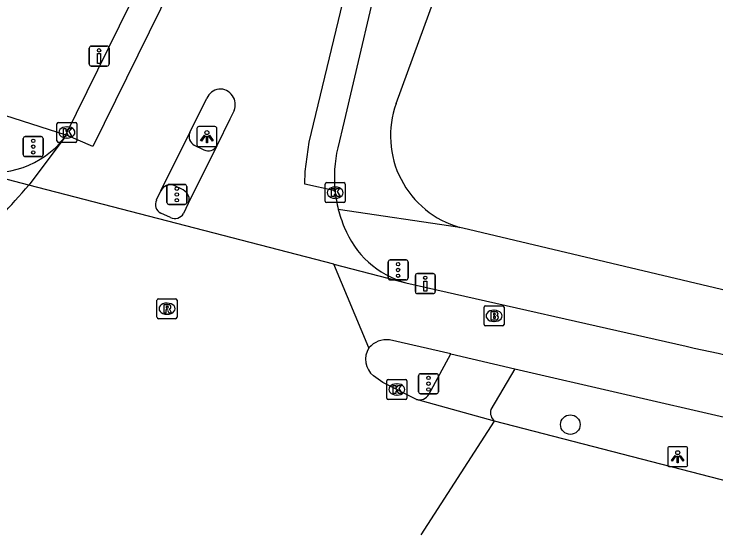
# Model space of a CAD drawing. Extents: x 160037 to 160839, y 385326 to 386441.
# Drawn here: x 160667.68 to 160702.74, y 385338.33 to 385364.36 of the extents above; entities that cross this region are included whole.
import ezdxf

# ---------------------------------------------------------------- set-up
doc = ezdxf.new("R2010")
doc.units = 0
for name, color, linetype in [('IMGEO_Boom', 7, 'Continuous'), ('IMGEO_Brandkraan', 7, 'Continuous'), ('IMGEO_Drukknoppaal', 7, 'Continuous'), ('IMGEO_Fietspad_gesloten', 7, 'Continuous'), ('IMGEO_Kolk', 7, 'Continuous'), ('IMGEO_Lichtpunt', 7, 'Continuous'), ('IMGEO_Rijbaan_lokaal_gesloten', 7, 'Continuous'), ('IMGEO_Rijbaan_lokaal_open', 7, 'Continuous'), ('IMGEO_Rioolput', 7, 'Continuous'), ('IMGEO_Verkeersregelinstallatiepaal', 7, 'Continuous'), ('IMGEO_Voetpad_open', 7, 'Continuous')]:
    doc.layers.add(name, color=color, linetype=linetype)

msp = doc.modelspace()

# ---------------------------------------------------------------- linework, layer by layer
at = {"layer": 'IMGEO_Boom'}
msp.add_circle((160695.465, 385343.848), 0.489, dxfattribs=at)
at = {"layer": 'IMGEO_Brandkraan'}
for p, q in [((160691.155, 385348.856), (160691.155, 385349.708)), ((160691.23, 385349.782), (160692.082, 385349.782)), ((160692.156, 385349.708), (160692.156, 385348.856)), ((160691.643, 385349.562), (160691.668, 385349.562)), ((160691.666, 385349.002), (160691.641, 385349.002)), ((160692.082, 385348.782), (160691.23, 385348.782))]:
    msp.add_line(p, q, dxfattribs=at)
for points in [[(160691.155, 385348.856), (160691.155, 385349.708)], [(160691.23, 385349.782), (160692.082, 385349.782)], [(160692.156, 385349.708), (160692.156, 385348.856)], [(160691.503, 385349.482), (160691.503, 385349.082), (160691.716, 385349.082)], [(160691.734, 385349.482), (160691.503, 385349.482)], [(160691.682, 385349.401), (160691.628, 385349.401), (160691.628, 385349.325)], [(160691.628, 385349.325), (160691.681, 385349.325)], [(160691.69, 385349.249), (160691.628, 385349.249), (160691.628, 385349.168)], [(160691.628, 385349.168), (160691.69, 385349.168)], [(160692.082, 385348.782), (160691.23, 385348.782)]]:
    msp.add_lwpolyline(points, dxfattribs=at)
for centre, radius, start, end in [((160691.232, 385349.706), 0.0765, 91.552, 178.448), ((160691.232, 385349.706), 0.0765, 91.552, 178.448), ((160692.08, 385349.706), 0.0765, 1.552, 88.448), ((160692.08, 385349.706), 0.0765, 1.552, 88.448), ((160691.683, 385349.363), 0.0379, 267.8285, 90.9355), ((160691.738, 385349.337), 0.145, 59.4692, 91.5367), ((160691.763, 385349.384), 0.0922, 285.5137, 58.1501), ((160691.691, 385349.208), 0.0404, 269.8759, 90.5077), ((160691.722, 385349.333), 0.251, 268.6676, 293.5347), ((160691.768, 385349.192), 0.105, 301.3115, 78.989), ((160691.232, 385348.858), 0.0765, 181.552, 268.448), ((160691.232, 385348.858), 0.0765, 181.552, 268.448), ((160692.08, 385348.858), 0.0765, 271.552, 358.448), ((160692.08, 385348.858), 0.0765, 271.552, 358.448)]:
    msp.add_arc(centre, radius, start, end, dxfattribs=at)
for centre, major_axis, ratio, start_param, end_param in [((160691.642, 385349.282), (-0.387, 0.002), 0.722429, 4.712389, 7.853982), ((160691.667, 385349.282), (-0.39, 0.002), 0.717154, 1.570796, 4.712389)]:
    msp.add_ellipse(centre, major_axis=major_axis, ratio=ratio, start_param=start_param, end_param=end_param, dxfattribs=at)
at = {"layer": 'IMGEO_Drukknoppaal'}
for p, q in [((160671.536, 385362.759), (160672.326, 385362.759)), ((160672.326, 385362.759), (160671.536, 385362.759)), ((160671.436, 385361.859), (160671.436, 385362.659)), ((160671.436, 385362.659), (160671.436, 385361.859)), ((160672.426, 385362.659), (160672.426, 385361.859)), ((160672.426, 385361.859), (160672.426, 385362.659)), ((160672.326, 385361.759), (160671.536, 385361.759)), ((160671.536, 385361.759), (160672.326, 385361.759)), ((160687.726, 385350.494), (160687.726, 385351.294)), ((160687.726, 385351.294), (160687.726, 385350.494)), ((160687.826, 385351.394), (160688.616, 385351.394)), ((160688.616, 385351.394), (160687.826, 385351.394)), ((160688.716, 385351.294), (160688.716, 385350.494)), ((160688.716, 385350.494), (160688.716, 385351.294)), ((160688.616, 385350.394), (160687.826, 385350.394)), ((160687.826, 385350.394), (160688.616, 385350.394))]:
    msp.add_line(p, q, dxfattribs=at)
for points in [[(160672.006, 385362.384), (160672.006, 385361.884), (160671.856, 385361.884), (160671.856, 385362.384), (160672.006, 385362.384)], [(160688.296, 385351.019), (160688.296, 385350.519), (160688.146, 385350.519), (160688.146, 385351.019), (160688.296, 385351.019)]]:
    msp.add_lwpolyline(points, dxfattribs=at)
for centre in [(160671.931, 385362.549), (160688.221, 385351.184)]:
    msp.add_circle(centre, 0.085, dxfattribs=at)
for centre, start, end in [((160671.536, 385362.659), 90, 180), ((160671.536, 385362.659), 90, 180), ((160672.326, 385362.659), 0, 90), ((160672.326, 385362.659), 360, 90), ((160671.536, 385361.859), 180, 270), ((160671.536, 385361.859), 180, 270), ((160672.326, 385361.859), 270, 0), ((160672.326, 385361.859), 270, 0), ((160687.826, 385351.294), 90, 180), ((160687.826, 385351.294), 90, 180), ((160688.616, 385351.294), 0, 90), ((160688.616, 385351.294), 360, 90), ((160687.826, 385350.494), 180, 270), ((160687.826, 385350.494), 180, 270), ((160688.616, 385350.494), 270, 0), ((160688.616, 385350.494), 270, 0)]:
    msp.add_arc(centre, 0.1, start, end, dxfattribs=at)
at = {"layer": 'IMGEO_Fietspad_gesloten'}
for points in [[(160687.245, 385350.937), (160701.251, 385347.765)], [(160689.5, 385347.387), (160686.435, 385348.085)], [(160689.5, 385347.387), (160692.699, 385346.641)], [(160692.699, 385346.641), (160703.387, 385344.166), (160716.51, 385341.759)]]:
    msp.add_lwpolyline(points, dxfattribs=at)
for centre, radius, start, end in [((160686.308, 385346.896), 1.196, 83.8917, 138.7063), ((160742.565, 385530.57), 187.415, 257.26507, 261.26988)]:
    msp.add_arc(centre, radius, start, end, dxfattribs=at)
at = {"layer": 'IMGEO_Kolk'}
for p, q in [((160669.825, 385358.022), (160669.825, 385358.874)), ((160669.9, 385358.948), (160670.752, 385358.948)), ((160670.826, 385358.874), (160670.826, 385358.022)), ((160670.313, 385358.728), (160670.338, 385358.728)), ((160670.336, 385358.168), (160670.311, 385358.168)), ((160670.752, 385357.948), (160669.9, 385357.948)), ((160683.222, 385355.013), (160683.222, 385355.865)), ((160683.297, 385355.939), (160684.149, 385355.939)), ((160683.71, 385355.719), (160683.735, 385355.719)), ((160684.223, 385355.865), (160684.223, 385355.013)), ((160683.733, 385355.159), (160683.708, 385355.159)), ((160684.149, 385354.939), (160683.297, 385354.939)), ((160686.301, 385345.177), (160686.301, 385346.029)), ((160686.376, 385346.103), (160687.228, 385346.103)), ((160686.789, 385345.883), (160686.814, 385345.883)), ((160687.302, 385346.029), (160687.302, 385345.177)), ((160686.812, 385345.323), (160686.787, 385345.323)), ((160687.228, 385345.103), (160686.376, 385345.103))]:
    msp.add_line(p, q, dxfattribs=at)
for points in [[(160669.825, 385358.022), (160669.825, 385358.874)], [(160669.9, 385358.948), (160670.752, 385358.948)], [(160670.826, 385358.874), (160670.826, 385358.022)], [(160670.146, 385358.648), (160670.269, 385358.648), (160670.269, 385358.497), (160670.399, 385358.648), (160670.563, 385358.648), (160670.417, 385358.497), (160670.57, 385358.248), (160670.418, 385358.248), (160670.333, 385358.412), (160670.269, 385358.345), (160670.269, 385358.248), (160670.146, 385358.248), (160670.146, 385358.648)], [(160670.752, 385357.948), (160669.9, 385357.948)], [(160683.222, 385355.013), (160683.222, 385355.865)], [(160683.297, 385355.939), (160684.149, 385355.939)], [(160684.223, 385355.865), (160684.223, 385355.013)], [(160683.543, 385355.639), (160683.666, 385355.639), (160683.666, 385355.488), (160683.796, 385355.639), (160683.96, 385355.639), (160683.814, 385355.488), (160683.967, 385355.239), (160683.815, 385355.239), (160683.73, 385355.403), (160683.666, 385355.336), (160683.666, 385355.239), (160683.543, 385355.239), (160683.543, 385355.639)], [(160684.149, 385354.939), (160683.297, 385354.939)], [(160686.301, 385345.177), (160686.301, 385346.029)], [(160686.376, 385346.103), (160687.228, 385346.103)], [(160687.302, 385346.029), (160687.302, 385345.177)], [(160686.622, 385345.803), (160686.745, 385345.803), (160686.745, 385345.652), (160686.875, 385345.803), (160687.039, 385345.803), (160686.893, 385345.652), (160687.046, 385345.403), (160686.894, 385345.403), (160686.809, 385345.567), (160686.745, 385345.5), (160686.745, 385345.403), (160686.622, 385345.403), (160686.622, 385345.803)], [(160687.228, 385345.103), (160686.376, 385345.103)]]:
    msp.add_lwpolyline(points, dxfattribs=at)
for centre, start, end in [((160669.902, 385358.872), 91.552, 178.448), ((160669.902, 385358.872), 91.552, 178.448), ((160670.75, 385358.872), 1.552, 88.448), ((160670.75, 385358.872), 1.552, 88.448), ((160669.902, 385358.024), 181.552, 268.448), ((160669.902, 385358.024), 181.552, 268.448), ((160670.75, 385358.024), 271.552, 358.448), ((160670.75, 385358.024), 271.552, 358.448), ((160683.299, 385355.863), 91.552, 178.448), ((160683.299, 385355.863), 91.552, 178.448), ((160684.147, 385355.863), 1.552, 88.448), ((160684.147, 385355.863), 1.552, 88.448), ((160683.299, 385355.015), 181.552, 268.448), ((160683.299, 385355.015), 181.552, 268.448), ((160684.147, 385355.015), 271.552, 358.448), ((160684.147, 385355.015), 271.552, 358.448), ((160686.378, 385346.027), 91.552, 178.448), ((160686.378, 385346.027), 91.552, 178.448), ((160687.226, 385346.027), 1.552, 88.448), ((160687.226, 385346.027), 1.552, 88.448), ((160686.378, 385345.179), 181.552, 268.448), ((160686.378, 385345.179), 181.552, 268.448), ((160687.226, 385345.179), 271.552, 358.448), ((160687.226, 385345.179), 271.552, 358.448)]:
    msp.add_arc(centre, 0.0765, start, end, dxfattribs=at)
for centre, major_axis, ratio, start_param, end_param in [((160670.312, 385358.448), (-0.387, 0.002), 0.722429, 4.712389, 7.853982), ((160670.337, 385358.448), (-0.39, 0.002), 0.717154, 1.570796, 4.712389), ((160683.709, 385355.439), (-0.387, 0.002), 0.722429, 4.712389, 7.853982), ((160683.734, 385355.439), (-0.39, 0.002), 0.717154, 1.570796, 4.712389), ((160686.788, 385345.603), (-0.387, 0.002), 0.722429, 4.712389, 7.853982), ((160686.813, 385345.603), (-0.39, 0.002), 0.717154, 1.570796, 4.712389)]:
    msp.add_ellipse(centre, major_axis=major_axis, ratio=ratio, start_param=start_param, end_param=end_param, dxfattribs=at)
at = {"layer": 'IMGEO_Lichtpunt'}
for p, q in [((160676.815, 385358.641), (160676.815, 385357.834)), ((160676.815, 385358.641), (160676.815, 385357.834)), ((160677.717, 385358.736), (160676.909, 385358.736)), ((160677.717, 385358.736), (160676.909, 385358.736)), ((160677.811, 385357.834), (160677.811, 385358.641)), ((160677.811, 385357.834), (160677.811, 385358.641)), ((160676.909, 385357.74), (160677.717, 385357.74)), ((160676.909, 385357.74), (160677.717, 385357.74)), ((160701.231, 385342.743), (160700.423, 385342.743)), ((160701.231, 385342.743), (160700.423, 385342.743)), ((160700.329, 385342.648), (160700.329, 385341.841)), ((160700.329, 385342.648), (160700.329, 385341.841)), ((160701.325, 385341.841), (160701.325, 385342.648)), ((160701.325, 385341.841), (160701.325, 385342.648)), ((160700.423, 385341.747), (160701.231, 385341.747)), ((160700.423, 385341.747), (160701.231, 385341.747))]:
    msp.add_line(p, q, dxfattribs=at)
for points in [[(160677.189, 385358.305), (160677.228, 385358.277), (160677.04, 385358.015), (160677.002, 385358.042), (160677.189, 385358.305)], [(160677.291, 385358.257), (160677.338, 385358.257), (160677.338, 385357.935), (160677.291, 385357.935), (160677.291, 385358.257)], [(160677.401, 385358.277), (160677.439, 385358.304), (160677.626, 385358.042), (160677.587, 385358.014), (160677.401, 385358.277)], [(160700.703, 385342.312), (160700.742, 385342.284), (160700.554, 385342.022), (160700.516, 385342.049), (160700.703, 385342.312)], [(160700.805, 385342.264), (160700.852, 385342.264), (160700.852, 385341.942), (160700.805, 385341.942), (160700.805, 385342.264)], [(160700.915, 385342.284), (160700.953, 385342.311), (160701.14, 385342.049), (160701.101, 385342.021), (160700.915, 385342.284)]]:
    msp.add_lwpolyline(points, dxfattribs=at)
for centre in [(160677.314, 385358.439), (160700.828, 385342.446)]:
    msp.add_circle(centre, 0.0994, dxfattribs=at)
for centre, start, end in [((160676.909, 385358.641), 90, 180), ((160676.909, 385358.641), 90, 180), ((160677.717, 385358.641), 0, 90), ((160677.717, 385358.641), 0, 90), ((160676.909, 385357.834), 180, 270), ((160676.909, 385357.834), 180, 270), ((160677.717, 385357.834), 270, 0), ((160677.717, 385357.834), 270, 360), ((160700.423, 385342.648), 90, 180), ((160700.423, 385342.648), 90, 180), ((160701.231, 385342.648), 0, 90), ((160701.231, 385342.648), 0, 90), ((160700.423, 385341.841), 180, 270), ((160700.423, 385341.841), 180, 270), ((160701.231, 385341.841), 270, 0), ((160701.231, 385341.841), 270, 360)]:
    msp.add_arc(centre, 0.0946, start, end, dxfattribs=at)
at = {"layer": 'IMGEO_Rijbaan_lokaal_gesloten'}
for points in [[(160688.936, 385394.648), (160686.355, 385387.888), (160685.679, 385386.332), (160671.62, 385357.746), (160670.266, 385358.321)], [(160683.714, 385355.522), (160682.203, 385355.869), (160682.218, 385356.499), (160682.429, 385357.967), (160685.004, 385368.694), (160687.678, 385377.752), (160692.966, 385393.216)], [(160670.266, 385358.321), (160679.353, 385376.819), (160679.677, 385377.487)], [(160686.257, 385367.882), (160686.222, 385367.754), (160684.17, 385359.005), (160683.85, 385357.671)], [(160670.189, 385358.163), (160668.42, 385355.819)], [(160668.42, 385355.819), (160665.613, 385356.547)], [(160683.655, 385351.868), (160668.42, 385355.819)], [(160685.409, 385347.685), (160683.655, 385351.868)], [(160687.78, 385345.108), (160686.099, 385345.959), (160685.639, 385346.279)], [(160691.683, 385344.017), (160687.78, 385345.108)], [(160688.019, 385338.333), (160691.683, 385344.017)], [(160703.461, 385340.974), (160691.683, 385344.017)]]:
    msp.add_lwpolyline(points, dxfattribs=at)
for centre, radius, start, end in [((160666.608, 385361.016), 4.579, 257.449, 321.452), ((160690.152, 385356.193), 6.473, 166.8043, 185.9534), ((160646.176, 385374.443), 29.011, 311.9008, 320.0618), ((160686.292, 385347.108), 1.055, 146.8368, 231.7441)]:
    msp.add_arc(centre, radius, start, end, dxfattribs=at)
at = {"layer": 'IMGEO_Rijbaan_lokaal_open'}
for points in [[(160676.46, 385358.441), (160677.308, 385360.154)], [(160678.67, 385359.548), (160678.467, 385359.103), (160677.816, 385357.783)], [(160670.266, 385358.321), (160670.189, 385358.163)], [(160675.016, 385355.532), (160676.46, 385358.441)], [(160677.816, 385357.783), (160676.386, 385354.894)], [(160674.795, 385355.071), (160675.016, 385355.532)], [(160676.386, 385354.894), (160676.146, 385354.398)], [(160675.497, 385354.194), (160675.01, 385354.408)], [(160683.655, 385351.868), (160687.245, 385350.937)]]:
    msp.add_lwpolyline(points, dxfattribs=at)
for centre, radius, start, end in [((160678.03, 385359.834), 0.79, 98.6959, 156.1007), ((160677.963, 385359.858), 0.759, 34.0674, 93.9524), ((160678.006, 385359.849), 0.729, 335.6168, 36.4985), ((160690.214, 385356.201), 6.535, 185.963, 194.1526), ((160675.244, 385354.85), 0.5, 153.8092, 242.1248), ((160690.114, 385356.184), 6.434, 194.2207, 202.5326), ((160675.711, 385354.648), 0.501, 244.7383, 330.1606), ((160688.519, 385355.435), 4.674, 201.5438, 254.1859)]:
    msp.add_arc(centre, radius, start, end, dxfattribs=at)
at = {"layer": 'IMGEO_Rioolput'}
for p, q in [((160674.823, 385349.212), (160674.823, 385350.064)), ((160674.898, 385350.138), (160675.75, 385350.138)), ((160675.824, 385350.064), (160675.824, 385349.212)), ((160675.311, 385349.918), (160675.336, 385349.918)), ((160675.334, 385349.358), (160675.309, 385349.358)), ((160675.75, 385349.138), (160674.898, 385349.138))]:
    msp.add_line(p, q, dxfattribs=at)
for points in [[(160674.823, 385349.212), (160674.823, 385350.064)], [(160674.898, 385350.138), (160675.75, 385350.138)], [(160675.824, 385350.064), (160675.824, 385349.212)], [(160675.412, 385349.836), (160675.16, 385349.838), (160675.16, 385349.438)], [(160675.338, 385349.757), (160675.284, 385349.757), (160675.284, 385349.676)], [(160675.16, 385349.438), (160675.284, 385349.438), (160675.284, 385349.6), (160675.295, 385349.6)], [(160675.284, 385349.676), (160675.336, 385349.676)], [(160675.342, 385349.571), (160675.413, 385349.438), (160675.553, 385349.438), (160675.488, 385349.564)], [(160675.75, 385349.138), (160674.898, 385349.138)]]:
    msp.add_lwpolyline(points, dxfattribs=at)
for centre, radius, start, end in [((160674.9, 385350.062), 0.0765, 91.552, 178.448), ((160674.9, 385350.062), 0.0765, 91.552, 178.448), ((160675.748, 385350.062), 0.0765, 1.552, 88.448), ((160675.748, 385350.062), 0.0765, 1.552, 88.448), ((160675.344, 385349.661), 0.0964, 77.0061, 93.1865), ((160675.358, 385349.718), 0.0378, 276.6634, 79.6772), ((160675.411, 385349.726), 0.109, 350.3612, 89.416), ((160675.409, 385349.726), 0.112, 277.5842, 350.9817), ((160675.294, 385349.547), 0.0533, 26.0293, 88.6989), ((160675.32, 385349.865), 0.19, 274.7715, 282.9687), ((160675.393, 385349.511), 0.108, 29.5134, 73.7905), ((160674.9, 385349.214), 0.0765, 181.552, 268.448), ((160674.9, 385349.214), 0.0765, 181.552, 268.448), ((160675.748, 385349.214), 0.0765, 271.552, 358.448), ((160675.748, 385349.214), 0.0765, 271.552, 358.448)]:
    msp.add_arc(centre, radius, start, end, dxfattribs=at)
for centre, major_axis, ratio, start_param, end_param in [((160675.31, 385349.638), (-0.387, 0.002), 0.722429, 4.712389, 7.853982), ((160675.335, 385349.638), (-0.39, 0.002), 0.717154, 1.570796, 4.712389)]:
    msp.add_ellipse(centre, major_axis=major_axis, ratio=ratio, start_param=start_param, end_param=end_param, dxfattribs=at)
at = {"layer": 'IMGEO_Verkeersregelinstallatiepaal'}
for p, q in [((160668.146, 385357.337), (160668.146, 385358.137)), ((160668.146, 385358.137), (160668.146, 385357.337)), ((160668.246, 385358.237), (160669.036, 385358.237)), ((160669.036, 385358.237), (160668.246, 385358.237)), ((160669.136, 385358.137), (160669.136, 385357.337)), ((160669.136, 385357.337), (160669.136, 385358.137)), ((160669.036, 385357.237), (160668.246, 385357.237)), ((160668.246, 385357.237), (160669.036, 385357.237)), ((160675.319, 385354.947), (160675.319, 385355.747)), ((160675.319, 385355.747), (160675.319, 385354.947)), ((160675.419, 385355.847), (160676.209, 385355.847)), ((160676.209, 385355.847), (160675.419, 385355.847)), ((160676.309, 385355.747), (160676.309, 385354.947)), ((160676.309, 385354.947), (160676.309, 385355.747)), ((160676.209, 385354.847), (160675.419, 385354.847)), ((160675.419, 385354.847), (160676.209, 385354.847)), ((160686.37, 385351.174), (160686.37, 385351.974)), ((160686.37, 385351.974), (160686.37, 385351.174)), ((160686.47, 385352.074), (160687.26, 385352.074)), ((160687.26, 385352.074), (160686.47, 385352.074)), ((160687.36, 385351.974), (160687.36, 385351.174)), ((160687.36, 385351.174), (160687.36, 385351.974)), ((160687.26, 385351.074), (160686.47, 385351.074)), ((160686.47, 385351.074), (160687.26, 385351.074)), ((160687.887, 385345.492), (160687.887, 385346.292)), ((160687.887, 385346.292), (160687.887, 385345.492)), ((160687.987, 385346.392), (160688.777, 385346.392)), ((160688.777, 385346.392), (160687.987, 385346.392)), ((160688.877, 385346.292), (160688.877, 385345.492)), ((160688.877, 385345.492), (160688.877, 385346.292)), ((160688.777, 385345.392), (160687.987, 385345.392)), ((160687.987, 385345.392), (160688.777, 385345.392))]:
    msp.add_line(p, q, dxfattribs=at)
for centre in [(160668.641, 385358.027), (160668.641, 385357.737), (160668.641, 385357.447), (160675.814, 385355.637), (160675.814, 385355.347), (160675.814, 385355.057), (160686.865, 385351.864), (160686.865, 385351.574), (160686.865, 385351.284), (160688.382, 385346.182), (160688.382, 385345.892), (160688.382, 385345.602)]:
    msp.add_circle(centre, 0.085, dxfattribs=at)
for centre, start, end in [((160668.246, 385358.137), 90, 180), ((160668.246, 385358.137), 90, 180), ((160669.036, 385358.137), 0, 90), ((160669.036, 385358.137), 360, 90), ((160668.246, 385357.337), 180, 270), ((160668.246, 385357.337), 180, 270), ((160669.036, 385357.337), 270, 0), ((160669.036, 385357.337), 270, 0), ((160675.419, 385355.747), 90, 180), ((160675.419, 385355.747), 90, 180), ((160676.209, 385355.747), 0, 90), ((160676.209, 385355.747), 360, 90), ((160675.419, 385354.947), 180, 270), ((160675.419, 385354.947), 180, 270), ((160676.209, 385354.947), 270, 0), ((160676.209, 385354.947), 270, 0), ((160686.47, 385351.974), 90, 180), ((160686.47, 385351.974), 90, 180), ((160687.26, 385351.974), 0, 90), ((160687.26, 385351.974), 360, 90), ((160686.47, 385351.174), 180, 270), ((160686.47, 385351.174), 180, 270), ((160687.26, 385351.174), 270, 0), ((160687.26, 385351.174), 270, 0), ((160687.987, 385346.292), 90, 180), ((160687.987, 385346.292), 90, 180), ((160688.777, 385346.292), 0, 90), ((160688.777, 385346.292), 360, 90), ((160687.987, 385345.492), 180, 270), ((160687.987, 385345.492), 180, 270), ((160688.777, 385345.492), 270, 0), ((160688.777, 385345.492), 270, 0)]:
    msp.add_arc(centre, 0.1, start, end, dxfattribs=at)
at = {"layer": 'IMGEO_Voetpad_open'}
for points in [[(160686.767, 385359.888), (160700.714, 385398.091), (160701.581, 385401.12), (160705.872, 385413.085), (160712.364, 385432.029), (160714.437, 385436.294), (160720.779, 385449.623)], [(160660.235, 385361.55), (160670.266, 385358.321)], [(160676.687, 385357.809), (160677.167, 385357.57)], [(160676.128, 385355.571), (160675.681, 385355.796)], [(160689.944, 385353.705), (160683.877, 385354.603)], [(160817.935, 385344.075), (160798.343, 385343.507), (160795.007, 385343.265), (160775.15, 385342.953), (160765.401, 385343.108), (160745.489, 385344.203), (160736.06, 385345.098), (160716.52, 385348.053), (160706.87, 385349.675), (160690.096, 385353.665), (160690.02, 385353.684), (160689.944, 385353.705)], [(160688.4, 385345.353), (160689.5, 385347.387)], [(160692.699, 385346.641), (160691.49, 385344.596)]]:
    msp.add_lwpolyline(points, dxfattribs=at)
for centre, radius, start, end in [((160691.232, 385358.274), 4.747, 160.1291, 254.2617), ((160676.923, 385358.251), 0.501, 157.6581, 241.8562), ((160677.378, 385358.022), 0.499, 244.9336, 331.4058), ((160675.497, 385355.289), 0.539, 70.095, 153.2104), ((160675.918, 385355.103), 0.513, 335.9084, 65.8146), ((160687.927, 385345.643), 0.555, 254.6252, 328.4988), ((160692.053, 385344.462), 0.579, 166.6226, 230.2473)]:
    msp.add_arc(centre, radius, start, end, dxfattribs=at)

doc.saveas('drawing.dxf')
